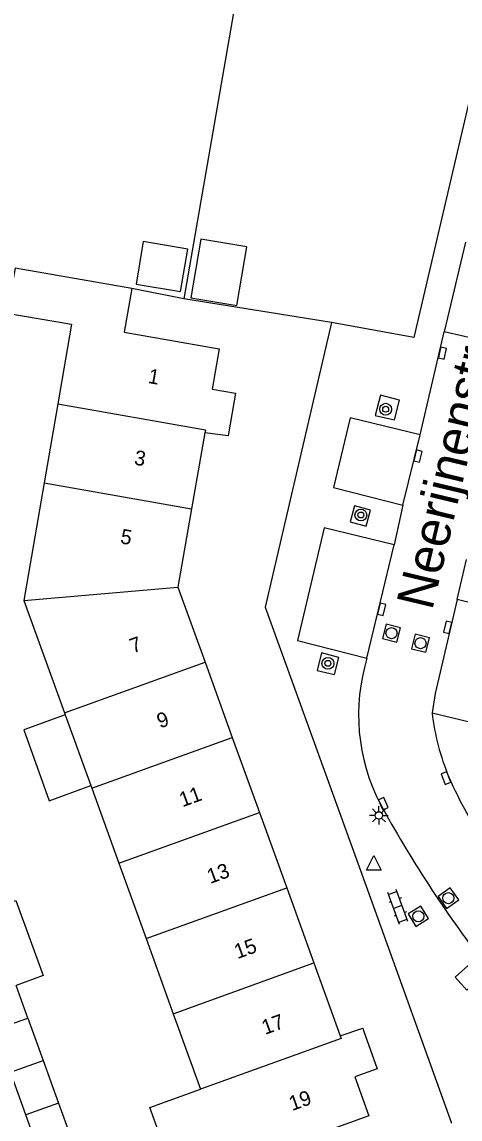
# Model space of a CAD drawing. Extents: x 124000 to 128010, y 398999 to 403000.
# Drawn here: x 127318.3 to 127347.9, y 399791 to 399865.1 of the extents above; entities that cross this region are included whole.
import ezdxf

# ---------------------------------------------------------------- set-up
doc = ezdxf.new("R2010")
doc.units = 0
for name, color, linetype in [('gg-afsc-erfafscheiding', 7, 'Continuous'), ('gg-afsc-muur', 7, 'Continuous'), ('gg-anno-huisnummerreeks BGT', 7, 'Continuous'), ('gg-anno-openbare ruimte label', 7, 'Continuous'), ('gg-bbg-bijgebouw', 7, 'Continuous'), ('gg-bbg-gedigitaliseerde bebouwing', 7, 'Continuous'), ('gg-bbg-gedigitaliseerde bijgebouw', 7, 'Continuous'), ('gg-bbg-hoofdgebouw', 7, 'Continuous'), ('gg-bbg-luifel en loopbrug', 7, 'Continuous'), ('gg-bbg-tussenscheiding', 7, 'Continuous'), ('gg-knt-verharding', 7, 'Continuous'), ('gg-knt-verharding nz', 7, 'Continuous'), ('gt-symb-boom', 7, 'Continuous'), ('gt-symb-klinker verharding', 7, 'Continuous'), ('gt-symb-kolk', 7, 'Continuous'), ('gt-symb-lichtmast', 7, 'Continuous'), ('gt-symb-rioolschacht', 7, 'Continuous'), ('gt-symb-waterafsluiter', 7, 'Continuous')]:
    doc.layers.add(name, color=color, linetype=linetype)

# ---------------------------------------------------------------- blocks, each defined once
blk = doc.blocks.new('gt0-KOLK')
at = {"layer": 'gt-symb-kolk'}
blk.add_lwpolyline([(0, 0), (0.375, 0), (0.375, 0.4), (-0.375, 0.4), (-0.375, 0), (0, 0)], dxfattribs=at)
blk = doc.blocks.new('gt0-BOOM')
at = {"layer": 'gt-symb-boom'}
for radius in [0.4, 0.2]:
    blk.add_circle((0, 0), radius, dxfattribs=at)
blk = doc.blocks.new('gt0-RS')
at = {"layer": 'gt-symb-rioolschacht'}
blk.add_lwpolyline([(-0.5, -0.5), (0.5, -0.5), (0.5, 0.5), (-0.5, 0.5)], close=True, dxfattribs=at)
blk.add_circle((0, 0), 0.375, dxfattribs=at)
blk = doc.blocks.new('gt0-WAFSL')
at = {"layer": 'gt-symb-waterafsluiter'}
for p, q in [((-0.5, -0.333), (0, 0.667)), ((0, 0.667), (0.5, -0.333)), ((0.5, -0.333), (-0.5, -0.333))]:
    blk.add_line(p, q, dxfattribs=at)
blk = doc.blocks.new('gt0-LMAST')
at = {"layer": 'gt-symb-lichtmast'}
for p, q in [((-0.182, 0.173), (-0.447, 0.438)), ((-0.005, 0.246), (-0.005, 0.621)), ((0.172, 0.173), (0.437, 0.438)), ((-0.255, -0.004), (-0.63, -0.004)), ((-0.182, -0.181), (-0.447, -0.446)), ((-0.005, -0.254), (-0.005, -0.629)), ((0.437, -0.446), (0.172, -0.181)), ((0.245, -0.004), (0.62, -0.004))]:
    blk.add_line(p, q, dxfattribs=at)
blk.add_circle((-0.005, -0.004), 0.25, dxfattribs=at)
blk = doc.blocks.new('gt0-KL1')
at = {"layer": 'gt-symb-klinker verharding'}
for p, q in [((-1.15, 0.3), (1.15, 0.3)), ((-1, -0.3), (-1, 0.3)), ((-0.5, 0.3), (-0.5, 0.45)), ((0, -0.3), (0, 0.3)), ((0.5, 0.3), (0.5, 0.45)), ((1, -0.3), (1, 0.3)), ((-1.15, -0.3), (1.15, -0.3)), ((-0.5, -0.45), (-0.5, -0.3)), ((0.5, -0.45), (0.5, -0.3))]:
    blk.add_line(p, q, dxfattribs=at)

msp = doc.modelspace()

# ---------------------------------------------------------------- linework, layer by layer
at = {"layer": 'gg-afsc-erfafscheiding'}
msp.add_line((127339.251, 399844.821), (127329.276, 399846.426), dxfattribs=at)
at = {"layer": 'gg-afsc-muur'}
for p, q in [((127332.886, 399867.266), (127329.276, 399846.426)), ((127329.276, 399846.426), (127325.753, 399847.121))]:
    msp.add_line(p, q, dxfattribs=at)
at = {"layer": 'gg-bbg-bijgebouw'}
msp.add_lwpolyline([(127329.748, 399846.496), (127332.853, 399845.968), (127333.528, 399849.936), (127330.423, 399850.463), (127329.748, 399846.496)], dxfattribs=at)
at = {"layer": 'gg-bbg-gedigitaliseerde bebouwing'}
for p, q in [((127320.747, 399839.327), (127319.828, 399834.008)), ((127319.828, 399834.008), (127318.456, 399826.069)), ((127318.456, 399826.069), (127321.202, 399818.474)), ((127321.202, 399818.474), (127321.249, 399818.344)), ((127321.249, 399818.344), (127322.979, 399813.561)), ((127322.979, 399813.561), (127323.038, 399813.398)), ((127323.038, 399813.398), (127324.873, 399808.322)), ((127324.873, 399808.322), (127326.712, 399803.237)), ((127326.712, 399803.237), (127328.551, 399798.152)), ((127328.551, 399798.152), (127330.387, 399793.076))]:
    msp.add_line(p, q, dxfattribs=at)
for points in [[(127317.87, 399848.486), (127317.294, 399845.463), (127321.676, 399844.705), (127320.747, 399839.327)], [(127328.816, 399786.711), (127326.959, 399791.833), (127330.387, 399793.076)]]:
    msp.add_lwpolyline(points, dxfattribs=at)
at = {"layer": 'gg-bbg-gedigitaliseerde bijgebouw'}
for p, q in [((127316.519, 399797.079), (127318.718, 399797.867)), ((127318.718, 399797.867), (127319.758, 399794.997)), ((127319.758, 399794.997), (127320.798, 399792.126)), ((127318.59, 399791.326), (127317.553, 399794.207)), ((127320.798, 399792.126), (127318.59, 399791.326))]:
    msp.add_line(p, q, dxfattribs=at)
for points in [[(127326.035, 399847.426), (127329.049, 399846.917), (127329.535, 399849.789), (127326.521, 399850.298), (127326.035, 399847.426)], [(127316.078, 399805.149), (127317.92, 399805.813), (127319.75, 399800.735), (127317.923, 399800.076)]]:
    msp.add_lwpolyline(points, dxfattribs=at)
at = {"layer": 'gg-bbg-hoofdgebouw'}
for p, q in [((127325.753, 399847.121), (127317.87, 399848.486)), ((127330.692, 399837.379), (127329.793, 399832.247)), ((127329.793, 399832.247), (127328.866, 399826.958)), ((127328.866, 399826.958), (127330.704, 399821.889)), ((127330.704, 399821.889), (127332.542, 399816.821)), ((127332.542, 399816.821), (127334.383, 399811.743)), ((127334.383, 399811.743), (127336.225, 399806.664)), ((127336.225, 399806.664), (127338.063, 399801.596)), ((127338.063, 399801.596), (127339.846, 399796.678))]:
    msp.add_line(p, q, dxfattribs=at)
for points in [[(127325.753, 399847.121), (127325.241, 399844.165), (127331.655, 399843.054), (127331.178, 399840.323), (127332.765, 399840.05), (127332.295, 399837.321)], [(127332.295, 399837.321), (127332.27, 399837.173), (127330.692, 399837.379)], [(127341.409, 399797.037), (127342.347, 399794.446), (127340.833, 399793.898), (127341.769, 399791.277), (127336.541, 399789.387), (127337.558, 399786.575)], [(127339.846, 399796.678), (127341.358, 399797.179), (127341.409, 399797.037)]]:
    msp.add_lwpolyline(points, dxfattribs=at)
at = {"layer": 'gg-bbg-luifel en loopbrug'}
for p, q in [((127318.718, 399797.867), (127317.923, 399800.076)), ((127319.394, 399789.109), (127318.59, 399791.326))]:
    msp.add_line(p, q, dxfattribs=at)
for points in [[(127321.249, 399818.344), (127318.442, 399817.327), (127320.175, 399812.545), (127322.979, 399813.561)], [(127320.798, 399792.126), (127321.598, 399789.903), (127319.394, 399789.109)]]:
    msp.add_lwpolyline(points, dxfattribs=at)
at = {"layer": 'gg-bbg-tussenscheiding'}
for p, q in [((127319.828, 399834.008), (127329.793, 399832.247)), ((127318.456, 399826.069), (127328.866, 399826.958)), ((127321.202, 399818.474), (127330.704, 399821.889)), ((127323.038, 399813.398), (127332.542, 399816.821)), ((127324.873, 399808.322), (127334.383, 399811.743)), ((127326.712, 399803.237), (127336.225, 399806.664)), ((127328.551, 399798.152), (127338.063, 399801.596)), ((127317.553, 399794.207), (127319.758, 399794.997))]:
    msp.add_line(p, q, dxfattribs=at)
for points in [[(127320.747, 399839.327), (127330.729, 399837.593), (127330.692, 399837.379)], [(127339.846, 399796.678), (127339.911, 399796.499), (127330.387, 399793.076)]]:
    msp.add_lwpolyline(points, dxfattribs=at)
at = {"layer": 'gg-knt-verharding'}
for p, q in [((127345.235, 399837.25), (127346.873, 399844.2)), ((127351.734, 399843.089), (127346.873, 399844.2)), ((127344.071, 399832.501), (127343.475, 399829.828)), ((127347.755, 399826.131), (127348.386, 399828.818))]:
    msp.add_line(p, q, dxfattribs=at)
for points in [[(127353.716, 399881.85), (127344.826, 399843.818), (127339.251, 399844.821)], [(127339.251, 399844.821), (127334.767, 399825.601), (127341.985, 399805.705), (127347.37, 399790.779)], [(127342.197, 399838.551), (127343.499, 399838.267), (127343.84, 399839.585), (127342.552, 399839.918), (127342.197, 399838.551)], [(127345.235, 399837.25), (127340.507, 399838.384), (127339.395, 399833.692), (127344.071, 399832.501)], [(127340.507, 399831.36), (127341.593, 399831.077), (127341.876, 399832.168), (127340.793, 399832.45), (127340.507, 399831.36)], [(127343.475, 399829.828), (127338.763, 399830.971), (127336.951, 399823.352), (127341.647, 399822.159)], [(127346.051, 399818.468), (127350.634, 399817.364), (127352.427, 399824.965), (127347.755, 399826.131)], [(127338.577, 399822.523), (127338.291, 399821.34), (127339.445, 399821.052), (127339.735, 399822.217), (127338.577, 399822.523)], [(127348.402, 399799.749), (127349.269, 399800.556), (127348.48, 399801.424), (127347.608, 399800.629), (127348.402, 399799.749)]]:
    msp.add_lwpolyline(points, dxfattribs=at)
for centre, radius, start, end in [((127354.127, 399818.346), 13.05, 163.01219, 207.26056), ((127362.085, 399820.341), 16.143, 186.66205, 202.58509), ((127373.888, 399825.913), 29.188, 203.78657, 214.48623), ((127415.392, 399852.222), 83.051, 208.67651, 217.5312)]:
    msp.add_arc(centre, radius, start, end, dxfattribs=at)
at = {"layer": 'gg-knt-verharding nz'}
for p, q in [((127348.298, 399850.245), (127346.873, 399844.2)), ((127344.071, 399832.501), (127345.235, 399837.25)), ((127341.647, 399822.159), (127343.475, 399829.828))]:
    msp.add_line(p, q, dxfattribs=at)
msp.add_lwpolyline([(127347.755, 399826.131), (127346.254, 399819.783), (127346.051, 399818.468)], dxfattribs=at)

# ---------------------------------------------------------------- block references
at = {"layer": 'gt-symb-boom'}
for p in [(127342.912, 399838.972), (127341.235, 399831.83), (127339.007, 399821.815)]:
    msp.add_blockref('gt0-BOOM', p, dxfattribs=at)
at = {"layer": 'gt-symb-klinker verharding', "rotation": 109.57672556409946}
msp.add_blockref('gt0-KL1', (127343.732, 399805.359), dxfattribs=at)
at = {"layer": 'gt-symb-kolk'}
for p, rotation in [((127346.557, 399842.806), -103.17492660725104), ((127344.906, 399835.862), -103.95282331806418), ((127342.451, 399825.508), -103.48012621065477), ((127347.295, 399824.204), 76.58892815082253), ((127347.18, 399814.141), 111.15264520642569), ((127342.572, 399812.265), -66.61335784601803)]:
    msp.add_blockref('gt0-KOLK', p, dxfattribs=dict(at, rotation=rotation))
at = {"layer": 'gt-symb-lichtmast'}
msp.add_blockref('gt0-LMAST', (127342.457, 399811.555), dxfattribs=at)
at = {"layer": 'gt-symb-rioolschacht'}
for p, rotation in [((127343.306, 399823.856), -13.64723833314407), ((127345.265, 399823.176), -13.535856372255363), ((127347.151, 399805.964), 35.43780145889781), ((127345.118, 399804.739), 32.005383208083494)]:
    msp.add_blockref('gt0-RS', p, dxfattribs=dict(at, rotation=rotation))
at = {"layer": 'gt-symb-waterafsluiter'}
msp.add_blockref('gt0-WAFSL', (127342.107, 399808.186), dxfattribs=at)

# ---------------------------------------------------------------- texts
at = {"layer": 'gg-anno-huisnummerreeks BGT'}
for s, rotation, p in [('1', 350.1, (127326.798, 399840.752)), ('3', 350.1, (127325.862, 399835.243)), ('5', 350.1, (127324.931, 399829.926)), ('7', 19.9, (127325.824, 399822.476)), ('9', 19.9, (127327.661, 399817.411)), ('11', 19.9, (127329.174, 399812.097)), ('13', 19.9, (127331.052, 399806.918)), ('15', 19.9, (127332.892, 399801.844)), ('17', 19.9, (127334.748, 399796.724)), ('19', 19.6, (127336.585, 399791.587))]:
    msp.add_text(s, height=1, rotation=rotation, dxfattribs=at).set_placement(p)
at = {"layer": 'gg-anno-openbare ruimte label'}
msp.add_text('Neerijnenstraat', height=2.5, rotation=76.6, dxfattribs=at).set_placement((127346.05, 399825.336))

doc.saveas('drawing.dxf')
